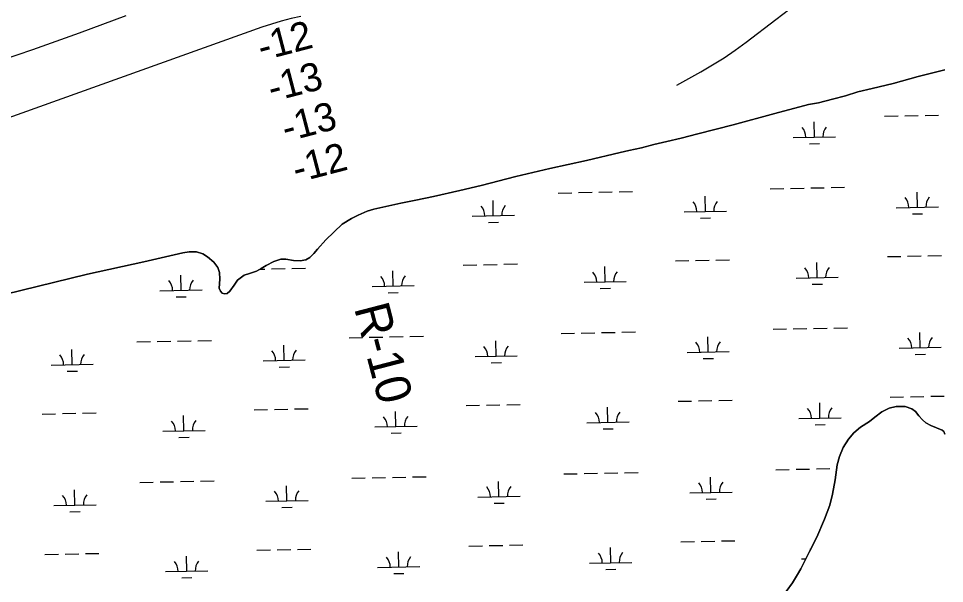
# Model space of a CAD drawing. Extents: x 3989314 to 4027622, y 243956 to 270014.
# Drawn here: x 3994963 to 3997154, y 253856 to 255194 of the extents above; entities that cross this region are included whole.
import ezdxf

# ---------------------------------------------------------------- set-up
doc = ezdxf.new("R2010")
doc.units = 0
for name, color, linetype in [('V-RIVR-EDGE', 7, 'Continuous'), ('V-RIVR-RANG', 7, 'Continuous'), ('V-RIVR-RANG-IDEN', 7, 'Continuous'), ('V-TOPO-MINR', 7, 'Continuous'), ('V-WETL-SWMP', 7, 'Continuous')]:
    doc.layers.add(name, color=color, linetype=linetype)

msp = doc.modelspace()

# ---------------------------------------------------------------- linework, layer by layer
at = {"layer": 'V-RIVR-EDGE'}
for points in [[(3997155.4, 255072.1), (3997092.2, 255056.3), (3997033.1, 255039.8), (3996983.4, 255028.2), (3996949.5, 255020), (3996919.9, 255010.7), (3996889.5, 255002.7), (3996856.4, 254994.3), (3996832.3, 254990.3), (3996752.5, 254968.4), (3996654, 254942.1), (3996570.3, 254920.9), (3996530.7, 254910.4), (3996497, 254902.8), (3996466.4, 254895.4), (3996437, 254887.2), (3996406.9, 254881.1), (3996386.6, 254876.5), (3996307.2, 254857.6), (3996220.4, 254838.9), (3996139.6, 254819.7), (3996057.4, 254798.6), (3996007.4, 254786.2), (3995944.8, 254772.1), (3995903.1, 254763.3), (3995867.4, 254756.4), (3995804, 254742.2), (3995787.6, 254737.3), (3995766.9, 254728.2), (3995750.7, 254719.8), (3995729, 254706.8), (3995690.2, 254669.8), (3995670.4, 254647.3), (3995661.5, 254637.5), (3995652.3, 254628.1), (3995642.4, 254622.4), (3995629.5, 254619.5), (3995613.8, 254620.9), (3995595.7, 254624.2), (3995583.6, 254623.6), (3995567.1, 254618.6), (3995548.9, 254609), (3995537.2, 254601.4), (3995525.7, 254595.8), (3995509.4, 254590.2), (3995496.9, 254585.6), (3995481, 254573.9), (3995473.1, 254561.9), (3995463.2, 254548.2), (3995456.9, 254542.8), (3995449.9, 254541.8), (3995444.9, 254543.2), (3995440.4, 254547.9), (3995437.8, 254554.9), (3995439.1, 254576.2), (3995438.5, 254592.4), (3995434.3, 254604.2), (3995424.9, 254616.4), (3995409.8, 254629.3), (3995398.8, 254636.8), (3995383.7, 254641.2), (3995366.2, 254641.1), (3995351.5, 254638.5), (3995259.6, 254617.8), (3995125.6, 254588.3), (3994968.3, 254550), (3994932.8, 254540.7)], [(3996779.4, 253836.7), (3996794.6, 253857.1), (3996806.8, 253877.5), (3996814.4, 253890.9), (3996834.9, 253931.4), (3996851.8, 253965.4), (3996870.2, 254007.9), (3996883.2, 254041.5), (3996889.6, 254067.4), (3996895.8, 254101.6), (3996900.3, 254137.1), (3996905.8, 254156.3), (3996914.2, 254177.8), (3996926.8, 254197.8), (3996940, 254212.8), (3996955.9, 254225.9), (3996976.8, 254239.7), (3996989.2, 254249.6), (3997005.8, 254262.5), (3997023.7, 254271.3), (3997039.9, 254274.8), (3997061, 254275.3), (3997077, 254269.8)], [(3997077, 254269.8), (3997085.5, 254263.1), (3997093.7, 254252.9), (3997102.4, 254243.6), (3997109.9, 254236.5), (3997121.8, 254229.8), (3997135.2, 254224.7), (3997149, 254218.7), (3997152.4, 254215.7), (3997155, 254209.6)]]:
    msp.add_lwpolyline(points, dxfattribs=at)
at = {"layer": 'V-TOPO-MINR'}
for points in [[(3995631.1, 255198.8), (3995607.7, 255193.4), (3995584.5, 255187.4), (3995561.5, 255180.4), (3995538.8, 255172.8), (3994822.5, 254916.8), (3994574, 254826.7), (3994326.2, 254734.9), (3994079.4, 254640.7), (3993833.1, 254544.8), (3993517.8, 254420.3)], [(3995216.6, 255200.1), (3995106.4, 255159), (3994995.5, 255119.7), (3994884.1, 255081.6), (3994766.6, 255042.5), (3994595.6, 254987.8), (3994423.9, 254935.7), (3994251, 254887.5), (3994131.6, 254856.1)], [(3996520.8, 255036.1), (3996577.3, 255067.5), (3996605.2, 255083.7), (3996632.6, 255100.8), (3996659.2, 255119), (3996685.3, 255138), (3996755.4, 255191.2), (3996788.6, 255216.2)]]:
    msp.add_lwpolyline(points, dxfattribs=at)
at = {"layer": 'V-WETL-SWMP'}
for p, q in [((3997092.2, 255056.3), (3997155.4, 255072.1)), ((3997033.1, 255039.8), (3997092.2, 255056.3)), ((3996919.9, 255010.7), (3996949.5, 255020)), ((3996949.5, 255020), (3996983.4, 255028.2)), ((3996983.4, 255028.2), (3997033.1, 255039.8)), ((3996856.4, 254994.3), (3996889.5, 255002.7)), ((3996889.5, 255002.7), (3996919.9, 255010.7)), ((3996752.5, 254968.4), (3996832.3, 254990.3)), ((3996832.3, 254990.3), (3996856.4, 254994.3)), ((3996654, 254942.1), (3996752.5, 254968.4)), ((3997012.4, 254962.5), (3997044.4, 254963.1)), ((3997060.4, 254963.4), (3997092.4, 254964)), ((3997108.4, 254964.4), (3997140.4, 254965)), ((3996570.3, 254920.9), (3996654, 254942.1)), ((3996846.3, 254912.7), (3996845.6, 254948.7)), ((3996497, 254902.8), (3996530.7, 254910.4)), ((3996530.7, 254910.4), (3996570.3, 254920.9)), ((3996796.3, 254911.7), (3996896.3, 254913.7)), ((3996437, 254887.2), (3996466.4, 254895.4)), ((3996466.4, 254895.4), (3996497, 254902.8)), ((3996834.6, 254897), (3996858.6, 254897.5)), ((3996307.2, 254857.6), (3996386.6, 254876.5)), ((3996386.6, 254876.5), (3996406.9, 254881.1)), ((3996406.9, 254881.1), (3996437, 254887.2)), ((3996220.4, 254838.9), (3996307.2, 254857.6)), ((3996139.6, 254819.7), (3996220.4, 254838.9)), ((3996057.4, 254798.6), (3996139.6, 254819.7)), ((3995944.8, 254772.1), (3996007.4, 254786.2)), ((3996007.4, 254786.2), (3996057.4, 254798.6)), ((3996240.1, 254780.5), (3996272.1, 254781.2)), ((3996288.1, 254781.5), (3996320.1, 254782.1)), ((3996336.1, 254782.4), (3996368.1, 254783.1)), ((3996384.1, 254783.4), (3996416.1, 254784)), ((3996741.9, 254790.5), (3996773.9, 254791.2)), ((3996789.9, 254791.5), (3996821.9, 254792.1)), ((3996837.9, 254792.4), (3996869.9, 254793.1)), ((3996885.9, 254793.4), (3996917.9, 254794)), ((3997090.2, 254746.7), (3997089.4, 254782.7)), ((3995804, 254742.2), (3995867.4, 254756.4)), ((3995867.4, 254756.4), (3995903.1, 254763.3)), ((3995903.1, 254763.3), (3995944.8, 254772.1)), ((3996086.5, 254726.7), (3996085.8, 254762.7)), ((3996588.3, 254736.7), (3996587.6, 254772.7)), ((3995766.9, 254728.2), (3995787.6, 254737.3)), ((3995787.6, 254737.3), (3995804, 254742.2)), ((3996538.4, 254735.7), (3996638.3, 254737.7)), ((3997040.2, 254745.7), (3997140.1, 254747.7)), ((3995729, 254706.8), (3995750.7, 254719.8)), ((3995750.7, 254719.8), (3995766.9, 254728.2)), ((3996036.5, 254725.7), (3996136.5, 254727.7)), ((3996576.7, 254721.1), (3996600.7, 254721.5)), ((3997078.5, 254731.1), (3997102.5, 254731.5)), ((3995690.2, 254669.8), (3995729, 254706.8)), ((3996074.8, 254711), (3996098.8, 254711.5)), ((3995670.4, 254647.3), (3995690.2, 254669.8)), ((3995661.5, 254637.5), (3995670.4, 254647.3)), ((3995259.6, 254617.8), (3995351.5, 254638.5)), ((3995351.5, 254638.5), (3995366.2, 254641.1)), ((3995366.2, 254641.1), (3995383.7, 254641.2)), ((3995383.7, 254641.2), (3995398.8, 254636.8)), ((3995398.8, 254636.8), (3995409.8, 254629.3)), ((3995409.8, 254629.3), (3995424.9, 254616.4)), ((3995642.4, 254622.4), (3995652.3, 254628.1)), ((3995652.3, 254628.1), (3995661.5, 254637.5)), ((3997019.1, 254629.8), (3997051.1, 254630.5)), ((3997067.1, 254630.8), (3997099, 254631.4)), ((3997115, 254631.8), (3997147, 254632.4)), ((3995125.6, 254588.3), (3995259.6, 254617.8)), ((3995424.9, 254616.4), (3995434.3, 254604.2)), ((3995434.3, 254604.2), (3995438.5, 254592.4)), ((3995537.2, 254601.4), (3995548.9, 254609)), ((3995548.9, 254609), (3995567.1, 254618.6)), ((3995567.1, 254618.6), (3995583.6, 254623.6)), ((3995583.6, 254623.6), (3995595.7, 254624.2)), ((3995595.7, 254624.2), (3995613.8, 254620.9)), ((3995613.8, 254620.9), (3995629.5, 254619.5)), ((3995629.5, 254619.5), (3995642.4, 254622.4)), ((3996015.4, 254609.8), (3996047.4, 254610.5)), ((3996063.4, 254610.8), (3996095.4, 254611.4)), ((3996111.4, 254611.8), (3996143.4, 254612.4)), ((3996351.1, 254570.1), (3996350.4, 254606.1)), ((3996517.3, 254619.8), (3996549.2, 254620.5)), ((3996565.2, 254620.8), (3996597.2, 254621.4)), ((3996613.2, 254621.8), (3996645.2, 254622.4)), ((3996853, 254580.1), (3996852.2, 254616.1)), ((3994968.3, 254550), (3995125.6, 254588.3)), ((3995347.5, 254550.1), (3995346.8, 254586.1)), ((3995438.5, 254592.4), (3995439.1, 254576.2)), ((3995481, 254573.9), (3995496.9, 254585.6)), ((3995496.9, 254585.6), (3995509.4, 254590.2)), ((3995509.4, 254590.2), (3995525.7, 254595.8)), ((3995525.7, 254595.8), (3995537.2, 254601.4)), ((3995534.8, 254600.3), (3995545.6, 254600.5)), ((3995561.6, 254600.8), (3995593.6, 254601.4)), ((3995609.6, 254601.8), (3995641.6, 254602.4)), ((3995849.3, 254560.1), (3995848.6, 254596.1)), ((3996803, 254579.1), (3996902.9, 254581.1)), ((3995439.1, 254576.2), (3995437.8, 254554.9)), ((3995463.2, 254548.2), (3995473.1, 254561.9)), ((3995473.1, 254561.9), (3995481, 254573.9)), ((3995799.4, 254559.1), (3995899.3, 254561.1)), ((3996301.2, 254569.1), (3996401.1, 254571.1)), ((3996841.3, 254564.4), (3996865.3, 254564.9)), ((3994932.8, 254540.7), (3994968.3, 254550)), ((3995297.5, 254549.1), (3995397.5, 254551.1)), ((3995437.8, 254554.9), (3995440.4, 254547.9)), ((3995440.4, 254547.9), (3995444.9, 254543.2)), ((3995444.9, 254543.2), (3995449.9, 254541.8)), ((3995449.9, 254541.8), (3995456.9, 254542.8)), ((3995456.9, 254542.8), (3995463.2, 254548.2)), ((3995837.7, 254544.4), (3995861.6, 254544.9)), ((3996339.5, 254554.4), (3996363.5, 254554.9)), ((3995335.8, 254534.4), (3995359.8, 254534.9)), ((3996342.7, 254449.8), (3996374.7, 254450.5)), ((3996390.7, 254450.8), (3996422.7, 254451.4)), ((3996748.5, 254457.9), (3996780.5, 254458.6)), ((3996796.5, 254458.9), (3996828.5, 254459.5)), ((3996844.5, 254459.8), (3996876.5, 254460.5)), ((3996892.5, 254460.8), (3996924.5, 254461.4)), ((3997096.8, 254414.1), (3997096.1, 254450.1)), ((3995243.1, 254427.9), (3995275.1, 254428.6)), ((3995291.1, 254428.9), (3995323.1, 254429.5)), ((3995339.1, 254429.8), (3995371.1, 254430.5)), ((3995387.1, 254430.8), (3995419.1, 254431.4)), ((3995744.9, 254437.9), (3995776.9, 254438.6)), ((3995792.9, 254438.9), (3995824.9, 254439.5)), ((3995840.9, 254439.8), (3995872.9, 254440.5)), ((3995888.9, 254440.8), (3995920.9, 254441.4)), ((3996093.2, 254394.1), (3996092.5, 254430.1)), ((3996246.7, 254447.9), (3996278.7, 254448.6)), ((3996294.7, 254448.9), (3996326.7, 254449.5)), ((3996595, 254404.1), (3996594.3, 254440.1)), ((3995089.6, 254374.1), (3995088.8, 254410.1)), ((3995591.4, 254384.1), (3995590.6, 254420.1)), ((3997046.8, 254413.1), (3997146.8, 254415.1)), ((3995541.4, 254383.1), (3995641.3, 254385.1)), ((3996043.2, 254393.1), (3996143.2, 254395.1)), ((3996545, 254403.1), (3996645, 254405.1)), ((3996583.3, 254388.4), (3996607.3, 254388.9)), ((3997085.1, 254398.4), (3997109.1, 254398.9)), ((3995039.6, 254373.1), (3995139.5, 254375.1)), ((3995579.7, 254368.4), (3995603.7, 254368.9)), ((3996081.5, 254378.4), (3996105.5, 254378.9)), ((3995077.9, 254358.4), (3995101.9, 254358.9)), ((3997025.7, 254297.2), (3997057.7, 254297.9)), ((3997073.7, 254298.2), (3997105.7, 254298.8)), ((3997121.7, 254299.2), (3997153.7, 254299.8)), ((3996022.1, 254277.2), (3996054.1, 254277.9)), ((3996070.1, 254278.2), (3996102.1, 254278.8)), ((3996118.1, 254279.1), (3996150, 254279.8)), ((3996523.9, 254287.2), (3996555.9, 254287.9)), ((3996571.9, 254288.2), (3996603.9, 254288.8)), ((3996619.9, 254289.1), (3996651.9, 254289.8)), ((3996859.6, 254247.5), (3996858.9, 254283.5)), ((3997039.9, 254274.8), (3997023.7, 254271.3)), ((3997061, 254275.3), (3997039.9, 254274.8)), ((3997077, 254269.8), (3997061, 254275.3)), ((3995018.5, 254257.2), (3995050.5, 254257.9)), ((3995066.4, 254258.2), (3995098.4, 254258.8)), ((3995114.4, 254259.1), (3995146.4, 254259.8)), ((3995354.2, 254217.5), (3995353.4, 254253.5)), ((3995520.3, 254267.2), (3995552.3, 254267.9)), ((3995568.3, 254268.2), (3995600.3, 254268.8)), ((3995616.2, 254269.1), (3995648.2, 254269.8)), ((3995856, 254227.5), (3995855.3, 254263.5)), ((3996357.8, 254237.5), (3996357.1, 254273.5)), ((3997005.8, 254262.5), (3996989.2, 254249.6)), ((3997023.7, 254271.3), (3997005.8, 254262.5)), ((3997085.5, 254263.1), (3997077, 254269.8)), ((3997093.7, 254252.9), (3997085.5, 254263.1)), ((3997102.4, 254243.6), (3997093.7, 254252.9)), ((3996307.8, 254236.5), (3996407.8, 254238.5)), ((3996809.6, 254246.5), (3996909.6, 254248.5)), ((3996847.9, 254231.8), (3996871.9, 254232.3)), ((3996976.8, 254239.7), (3996955.9, 254225.9)), ((3996989.2, 254249.6), (3996976.8, 254239.7)), ((3997109.9, 254236.5), (3997102.4, 254243.6)), ((3997121.8, 254229.8), (3997109.9, 254236.5)), ((3995304.2, 254216.5), (3995404.2, 254218.5)), ((3995806, 254226.5), (3995906, 254228.5)), ((3995844.3, 254211.8), (3995868.3, 254212.3)), ((3996346.1, 254221.8), (3996370.1, 254222.3)), ((3996940, 254212.8), (3996926.8, 254197.8)), ((3996955.9, 254225.9), (3996940, 254212.8)), ((3997135.2, 254224.7), (3997121.8, 254229.8)), ((3997149, 254218.7), (3997135.2, 254224.7)), ((3997152.4, 254215.7), (3997149, 254218.7)), ((3997155, 254209.6), (3997152.4, 254215.7)), ((3995342.5, 254201.8), (3995366.5, 254202.3)), ((3996926.8, 254197.8), (3996914.2, 254177.8)), ((3996914.2, 254177.8), (3996905.8, 254156.3)), ((3996905.8, 254156.3), (3996900.3, 254137.1)), ((3996755.2, 254125.3), (3996787.1, 254125.9)), ((3996803.1, 254126.3), (3996835.1, 254126.9)), ((3996851.1, 254127.2), (3996883.1, 254127.9)), ((3996900.3, 254137.1), (3996895.8, 254101.6)), ((3996899.1, 254128.2), (3996899.2, 254128.2)), ((3995751.5, 254105.3), (3995783.5, 254105.9)), ((3995799.5, 254106.3), (3995831.5, 254106.9)), ((3995847.5, 254107.2), (3995879.5, 254107.9)), ((3995895.5, 254108.2), (3995927.5, 254108.8)), ((3996253.3, 254115.3), (3996285.3, 254115.9)), ((3996301.3, 254116.3), (3996333.3, 254116.9)), ((3996349.3, 254117.2), (3996381.3, 254117.9)), ((3996397.3, 254118.2), (3996429.3, 254118.8)), ((3996601.6, 254071.5), (3996600.9, 254107.5)), ((3996895.8, 254101.6), (3996889.6, 254067.4)), ((3995096.2, 254041.5), (3995095.5, 254077.5)), ((3995249.7, 254095.3), (3995281.7, 254095.9)), ((3995297.7, 254096.3), (3995329.7, 254096.9)), ((3995345.7, 254097.2), (3995377.7, 254097.9)), ((3995393.7, 254098.2), (3995425.7, 254098.8)), ((3995598, 254051.5), (3995597.3, 254087.5)), ((3996099.8, 254061.5), (3996099.1, 254097.5)), ((3996049.8, 254060.5), (3996149.8, 254062.5)), ((3996551.6, 254070.5), (3996651.6, 254072.5)), ((3996589.9, 254055.8), (3996613.9, 254056.3)), ((3996889.6, 254067.4), (3996883.2, 254041.5)), ((3995046.2, 254040.5), (3995146.2, 254042.5)), ((3995548, 254050.5), (3995648, 254052.5)), ((3995586.3, 254035.8), (3995610.3, 254036.3)), ((3996088.1, 254045.8), (3996112.1, 254046.3)), ((3996883.2, 254041.5), (3996870.2, 254007.9)), ((3995084.5, 254025.8), (3995108.5, 254026.3)), ((3996870.2, 254007.9), (3996851.8, 253965.4)), ((3996076.7, 253945.6), (3996108.7, 253946.2)), ((3996124.7, 253946.5), (3996156.7, 253947.2)), ((3996530.5, 253954.6), (3996562.5, 253955.3)), ((3996578.5, 253955.6), (3996610.5, 253956.2)), ((3996626.5, 253956.5), (3996658.5, 253957.2)), ((3996851.8, 253965.4), (3996834.9, 253931.4)), ((3995025.1, 253924.6), (3995057.1, 253925.3)), ((3995073.1, 253925.6), (3995105.1, 253926.2)), ((3995121.1, 253926.5), (3995153.1, 253927.2)), ((3995526.9, 253934.6), (3995558.9, 253935.3)), ((3995574.9, 253935.6), (3995606.9, 253936.2)), ((3995622.9, 253936.5), (3995654.9, 253937.2)), ((3995862.6, 253894.9), (3995861.9, 253930.9)), ((3996028.7, 253944.6), (3996060.7, 253945.3)), ((3996364.4, 253904.9), (3996363.7, 253940.9)), ((3996834.9, 253931.4), (3996814.4, 253890.9)), ((3995360.8, 253884.9), (3995360.1, 253920.9)), ((3996314.4, 253903.9), (3996414.4, 253905.9)), ((3996816.2, 253913.9), (3996826.1, 253914.1)), ((3995310.8, 253883.9), (3995410.8, 253885.9)), ((3995812.6, 253893.9), (3995912.6, 253895.9)), ((3996352.7, 253889.2), (3996376.7, 253889.7)), ((3996814.4, 253890.9), (3996806.8, 253877.5)), ((3995349.1, 253869.2), (3995373.1, 253869.7)), ((3995850.9, 253879.2), (3995874.9, 253879.7)), ((3996806.8, 253877.5), (3996794.6, 253857.1)), ((3996794.6, 253857.1), (3996779.4, 253836.7))]:
    msp.add_line(p, q, dxfattribs=at)
for centre, start, end in [((3996791.1, 254912.1), 0.3699, 41.9135), ((3996901.6, 254914.3), 140.3699, 181.9135), ((3996533.1, 254736.1), 0.3699, 41.9135), ((3996643.6, 254738.3), 140.3699, 181.9135), ((3997034.9, 254746.1), 0.3699, 41.9135), ((3997145.4, 254748.3), 140.3699, 181.9135), ((3996031.3, 254726.1), 0.3699, 41.9135), ((3996141.8, 254728.3), 140.3699, 181.9135), ((3996797.7, 254579.5), 0.3699, 41.9135), ((3996908.2, 254581.7), 140.3699, 181.9135), ((3995794.1, 254559.5), 0.3699, 41.9135), ((3995904.6, 254561.7), 140.3699, 181.9135), ((3996295.9, 254569.5), 0.3699, 41.9135), ((3996406.4, 254571.7), 140.3699, 181.9135), ((3995292.3, 254549.5), 0.3699, 41.9135), ((3995402.8, 254551.7), 140.3699, 181.9135), ((3996650.2, 254405.7), 140.3699, 181.9135), ((3997041.5, 254413.5), 0.3699, 41.9135), ((3997152, 254415.7), 140.3699, 181.9135), ((3995536.1, 254383.5), 0.3699, 41.9135), ((3995646.6, 254385.7), 140.3699, 181.9135), ((3996037.9, 254393.5), 0.3699, 41.9135), ((3996148.4, 254395.7), 140.3699, 181.9135), ((3996539.7, 254403.5), 0.3699, 41.9135), ((3995034.3, 254373.5), 0.3699, 41.9135), ((3995144.8, 254375.7), 140.3699, 181.9135), ((3996302.5, 254236.9), 0.3699, 41.9135), ((3996413, 254239.1), 140.3699, 181.9135), ((3996804.3, 254246.9), 0.3699, 41.9135), ((3996914.8, 254249.1), 140.3699, 181.9135), ((3995298.9, 254216.9), 0.3699, 41.9135), ((3995409.4, 254219.1), 140.3699, 181.9135), ((3995800.7, 254226.9), 0.3699, 41.9135), ((3995911.2, 254229.1), 140.3699, 181.9135), ((3996044.6, 254060.9), 0.3699, 41.9135), ((3996155, 254063.1), 140.3699, 181.9135), ((3996546.4, 254070.9), 0.3699, 41.9135), ((3996656.8, 254073.1), 140.3699, 181.9135), ((3995040.9, 254040.9), 0.3699, 41.9135), ((3995151.4, 254043.1), 140.3699, 181.9135), ((3995542.7, 254050.9), 0.3699, 41.9135), ((3995653.2, 254053.1), 140.3699, 181.9135), ((3996309.2, 253904.3), 0.3699, 41.9135), ((3996419.6, 253906.5), 140.3699, 181.9135), ((3996811, 253914.3), 40.6062, 41.9135), ((3995305.5, 253884.3), 0.3699, 41.9135), ((3995416, 253886.5), 140.3699, 181.9135), ((3995807.4, 253894.3), 0.3699, 41.9135), ((3995917.8, 253896.5), 140.3699, 181.9135)]:
    msp.add_arc(centre, 35.2, start, end, dxfattribs=at)

# ---------------------------------------------------------------- texts
at = {"layer": 'V-RIVR-RANG'}
for s, p in [('-12', (3995538.2, 255092.8)), ('-13', (3995562.2, 254995.6)), ('-13', (3995595.3, 254900.9)), ('-12', (3995620.5, 254804))]:
    msp.add_text(s, height=67, rotation=14.6049, dxfattribs=at).set_placement(p)
at = {"layer": 'V-RIVR-RANG-IDEN'}
msp.add_text('R-10 ', height=83, rotation=284.5573, dxfattribs=at).set_placement((3995756.6, 254508.5))

doc.saveas('drawing.dxf')
